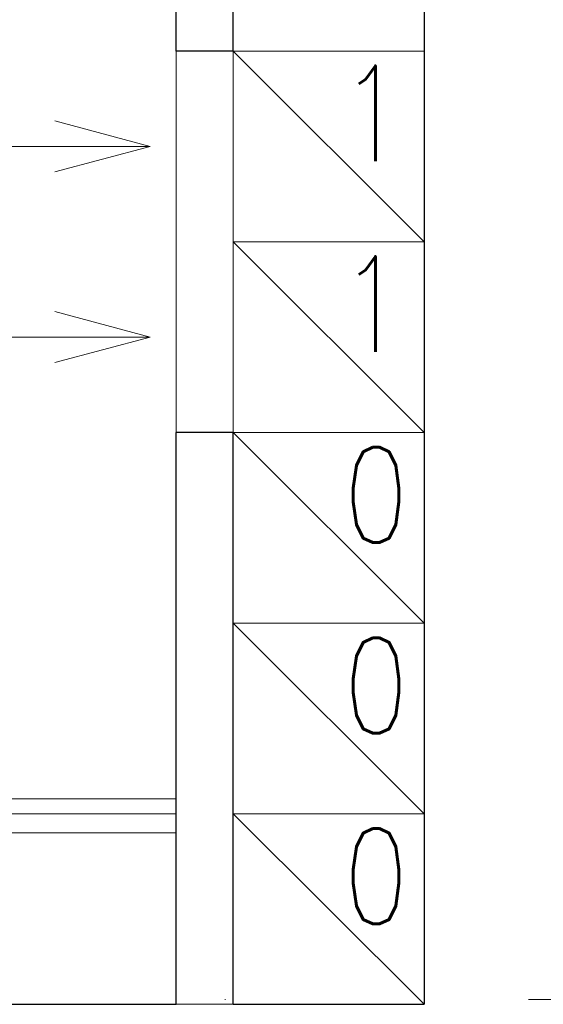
# Model space of a CAD drawing. Header units: millimetres. Extents: x 23192 to 177760, y -399809 to -79279.
# Tile 460 of 656: x 60456 to 60511, y -194641 to -194538. Entities that reach past the tile are written whole.
import ezdxf

# ---------------------------------------------------------------- set-up
doc = ezdxf.new("R2010")
doc.units = ezdxf.units.MM
doc.linetypes.add('DASHDOT', pattern=[25.4, 12.7, -6.35, 0, -6.35])
for name, color, linetype, lineweight in [('!! 0_ Istn-sciany', 3, 'Continuous', 30), ('!! 0_ Istn-widok', 1, 'Continuous', 15), ('!! 0_Istn-went', 5, 'Continuous', 13), ('!! 0_Osie', 1, 'DASHDOT', 13), ('!! 2 ZABUDOWA GK-MDF', 54, 'Continuous', 13), ('0-osie-liniA', 14, 'DASHDOT', 5)]:
    doc.layers.add(name, color=color, linetype=linetype, lineweight=lineweight)
doc.layers.add('Powierzchnia', color=140, linetype='Continuous', lineweight=5, plot=False)
doc.styles.add('ARCHETYP', font='romans.shx', dxfattribs={"height": 15})

# ---------------------------------------------------------------- blocks, each defined once
blk = doc.blocks.new('BLOK OSI')
at = {"layer": '0-osie-liniA', "ltscale": 5}
blk.add_lwpolyline([(48639.25763, -194702.0883), (55442.2848, -194702.0883)], dxfattribs=at)

msp = doc.modelspace()

# ---------------------------------------------------------------- linework, layer by layer
at = {"layer": '!! 0_ Istn-sciany'}
for points in [[(60472.56735, -194541.12813), (60472.56735, -194505.12813)], [(60478.56735, -194541.12813), (60478.56735, -194511.12813)], [(60498.56735, -194511.12813), (60498.56735, -194641.12813)], [(60478.56735, -194541.12813), (60472.56735, -194541.12813)], [(60472.56735, -194641.12813), (60472.56735, -194581.12813)], [(60478.56735, -194581.12813), (60472.56735, -194581.12813)], [(60478.56735, -194641.12813), (60478.56735, -194581.12813)], [(60216.56735, -194641.12813), (60472.56735, -194641.12813)], [(60478.56735, -194641.12813), (60498.56735, -194641.12813)]]:
    msp.add_lwpolyline(points, dxfattribs=at)
at = {"layer": '!! 0_ Istn-widok'}
msp.add_lwpolyline([(60478.56735, -194641.12813), (60472.56735, -194641.12813)], dxfattribs=at)
at = {"layer": '!! 0_Istn-went'}
for points in [[(60472.56735, -194541.12813), (60472.56735, -194581.12813)], [(60478.56735, -194541.12813), (60498.56735, -194561.12813)], [(60469.86062, -194551.12813), (60459.86062, -194548.44864)], [(60429.81409, -194551.12813), (60469.86062, -194551.12813)], [(60469.86062, -194551.12813), (60459.86062, -194553.80762)], [(60478.56735, -194561.12813), (60498.56735, -194581.12813)], [(60469.86062, -194571.12813), (60459.86062, -194568.44864)], [(60429.81409, -194571.12813), (60469.86062, -194571.12813)], [(60469.86062, -194571.12813), (60459.86062, -194573.80762)], [(60478.56735, -194581.12813), (60498.56735, -194601.12813)], [(60478.56735, -194601.12813), (60498.56735, -194621.12813)], [(60478.56735, -194621.12813), (60498.56735, -194641.12813)]]:
    msp.add_lwpolyline(points, dxfattribs=at)
for points in [[(60478.56735, -194561.12813), (60498.56735, -194561.12813), (60498.56735, -194541.12813), (60478.56735, -194541.12813)], [(60478.56735, -194581.12813), (60498.56735, -194581.12813), (60498.56735, -194561.12813), (60478.56735, -194561.12813)], [(60478.56735, -194601.12813), (60498.56735, -194601.12813), (60498.56735, -194581.12813), (60478.56735, -194581.12813)], [(60478.56735, -194621.12813), (60498.56735, -194621.12813), (60498.56735, -194601.12813), (60478.56735, -194601.12813)], [(60478.56735, -194641.12813), (60498.56735, -194641.12813), (60498.56735, -194621.12813), (60478.56735, -194621.12813)]]:
    msp.add_lwpolyline(points, close=True, dxfattribs=at)
at = {"layer": '!! 2 ZABUDOWA GK-MDF'}
for points in [[(60372.56735, -194621.12813), (60472.56735, -194621.12813)], [(60372.56735, -194623.12813), (60472.56735, -194623.12813)]]:
    msp.add_lwpolyline(points, dxfattribs=at)
at = {"layer": 'Powierzchnia'}
msp.add_lwpolyline([(60270.56735, -194351.5883), (60270.56735, -194619.5883), (60472.56735, -194619.5883), (60472.56735, -194503.5883), (60498.56735, -194503.5883), (60498.56735, -194372.5883), (60477.56735, -194372.5883), (60477.56735, -194351.5883)], close=True, dxfattribs=at)

# ---------------------------------------------------------------- block references
at = {"layer": '!! 0_Osie'}
msp.add_blockref('BLOK OSI', (8819.85593, 61.46017), dxfattribs=at)

# ---------------------------------------------------------------- texts
at = {"layer": '!! 0_Istn-went', "style": 'ARCHETYP', "width": 0.8}
for s, p in [('1', (60489.68792, -194552.6678)), ('1', (60489.68792, -194572.6678)), ('0', (60490.1091, -194592.69124)), ('0', (60490.1091, -194612.69124)), ('0', (60490.1091, -194632.69124))]:
    msp.add_text(s, height=10, rotation=0, dxfattribs=at).set_placement(p)

doc.saveas('drawing.dxf')
